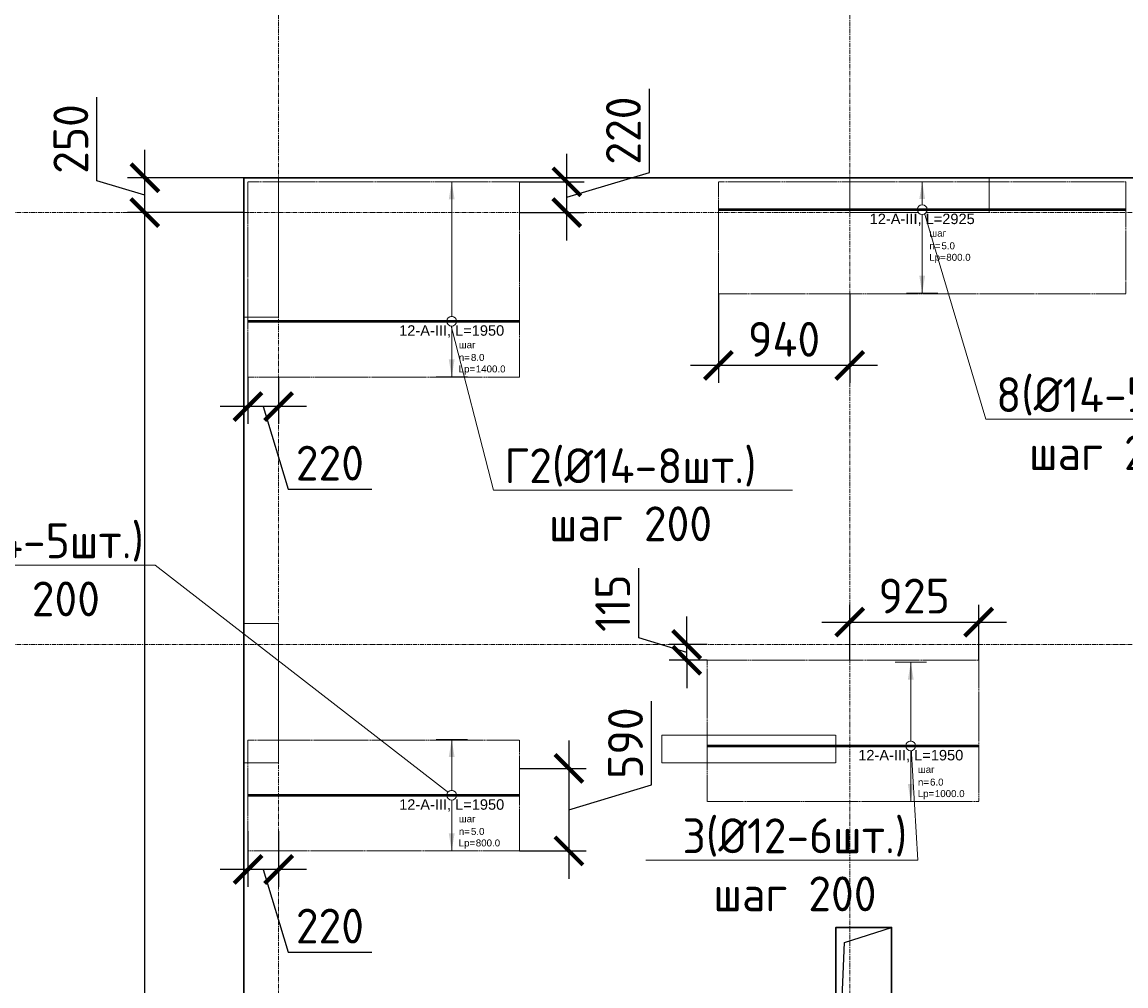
# Model space of a CAD drawing. Header units: millimetres. Extents: x -5898314 to 1055204, y -720802 to 1562611.
# Tile 283 of 362: x 1499 to 9423, y -34155 to -27237. Entities that reach past the tile are written whole.
import ezdxf
from ezdxf import colors
from ezdxf.entities.mleader import LeaderData, LeaderLine
from ezdxf.enums import TextEntityAlignment as Align
from ezdxf.math import Vec2, Vec3

# ---------------------------------------------------------------- set-up
doc = ezdxf.new("R2010")
doc.units = ezdxf.units.MM
doc.set_wipeout_variables(frame=1)
for name, pattern in [('01 Штриховая _4 мм_', [6, 3.5, -2.5]), ('______5', [1100, 800, -100, 100, -100]), ('DASHED', [7, 5, -2, 0]), ('GOST2.303 4', [7, 5, -2, 0]), ('осевая', [50.8, 31.75, -6.35, 6.35, -6.35])]:
    doc.linetypes.add(name, pattern=pattern)
for name, color, linetype, lineweight in [('907Сл Осевые', 1, 'Continuous', 0), ('Standard', 7, 'Continuous', 25), ('АрмСтер', 2, 'Continuous', 50), ('контур распр. стерхней', 2, 'GOST2.303 4', 20), ('Оси', 40, '______5', 18), ('Перекрытие ж_бетон', 1, 'Continuous', 30), ('подоснова', 151, 'Continuous', 5), ('РАЗМЕРЫ', 1, 'Continuous', 9)]:
    doc.layers.add(name, color=color, linetype=linetype, lineweight=lineweight)
doc.layers.add('АрмСтер_атрибуты', color=2, linetype='Continuous', lineweight=0, plot=False)
doc.layers.add('Колонна_ бетон', color=7, linetype='Continuous', lineweight=50, true_color=0xb4b496)
doc.styles.add('GOST-2.304_Type-B', font='GOST_Common.ttf')
doc.styles.get("Standard").update_dxf_attribs({"font": 'arial.ttf'})
doc.styles.add('Аннотативный', font='arial.ttf')
doc.dimstyles.new('СПДС', dxfattribs={"dimscale": 100, "dimtxt": 2.5, "dimasz": 2, "dimexe": 1.25, "dimexo": 0, "dimtad": 1, "dimdec": 0, "dimrnd": 5, "dimtxsty": 'GOST-2.304_Type-B', "dimblk": 'ARCHTICK', "dimcen": 2.5, "dimdle": 2, "dimclrd": 1, "dimclre": 1, "dimclrt": 1, "dimadec": 0, "dimazin": 2, "dimtfac": 0.75, "dimtdec": 0, "dimtmove": 1, "dimatfit": 3, "dimfxl": 1, "dimtfillclr": 256, "dimtolj": 1, "dimarcsym": 1})

# ---------------------------------------------------------------- blocks, each defined once
blk = doc.blocks.new('_ArchTick')
at = {"color": 0, "linetype": 'ByBlock', "const_width": 0.15}
blk.add_lwpolyline([(-0.5, -0.5), (0.5, 0.5)], dxfattribs=at)
blk = doc.blocks.new('*D1318')
at = {"layer": 'DEFPOINTS', "color": 0, "lineweight": 0, "transparency": 16777216}
for p in [(2380.1, -28604.4), (3090.7, -28604.4), (2672.9, -45004.4)]:
    blk.add_point(p, dxfattribs=at)
at = {"layer": 'РАЗМЕРЫ', "color": 1, "lineweight": -2, "transparency": 16777216}
for p, q in [((2380.1, -45204.4), (2380.1, -28404.4)), ((3090.7, -28604.4), (2255.1, -28604.4)), ((2672.9, -45004.4), (2255.1, -45004.4))]:
    blk.add_line(p, q, dxfattribs=at)
at = {"layer": 'РАЗМЕРЫ', "color": 1, "lineweight": -2, "transparency": 16777216, "xscale": 200, "yscale": 200, "zscale": 200}
for p, rotation in [((2380.1, -28604.4), 90), ((2380.1, -45004.4), 270)]:
    blk.add_blockref('_ArchTick', p, dxfattribs=dict(at, rotation=rotation))
at = {"layer": 'РАЗМЕРЫ', "color": 1, "lineweight": 0, "transparency": 16777216, "insert": (2192.6, -36804.4), "char_height": 250, "attachment_point": 5, "rotation": 90, "style": 'GOST-2.304_Type-B'}
blk.add_mtext('\\A1;16400', dxfattribs=at)
blk = doc.blocks.new('*D1319')
at = {"layer": 'DEFPOINTS', "color": 0, "lineweight": 0, "transparency": 16777216}
for p in [(2380.1, -28354.4), (3090.7, -28354.4), (3090.7, -28604.4)]:
    blk.add_point(p, dxfattribs=at)
at = {"layer": 'РАЗМЕРЫ', "color": 1, "lineweight": -2, "transparency": 16777216}
for p, q in [((2036.3, -28376.3), (2036.3, -27776.3)), ((2380.1, -28804.4), (2380.1, -28154.4)), ((3090.7, -28354.4), (2255.1, -28354.4)), ((2380.1, -28479.4), (2036.3, -28376.3)), ((3090.7, -28604.4), (2255.1, -28604.4))]:
    blk.add_line(p, q, dxfattribs=at)
at = {"layer": 'РАЗМЕРЫ', "color": 1, "lineweight": -2, "transparency": 16777216, "xscale": 200, "yscale": 200, "zscale": 200}
for p, rotation in [((2380.1, -28354.4), 90), ((2380.1, -28604.4), 270)]:
    blk.add_blockref('_ArchTick', p, dxfattribs=dict(at, rotation=rotation))
at = {"layer": 'РАЗМЕРЫ', "color": 1, "lineweight": 0, "transparency": 16777216, "insert": (1848.8, -28076.3), "char_height": 250, "attachment_point": 5, "rotation": 90, "style": 'GOST-2.304_Type-B'}
blk.add_mtext('\\A1;250', dxfattribs=at)
blk = doc.blocks.new('подложка стн 1-го этажа')
at = {"layer": 'Колонна_ бетон', "color": 252, "linetype": 'DASHED', "lineweight": 0, "ltscale": 0.5, "true_color": 0x939598, "transparency": 33554687}
for p, q in [((7793.8, 22161.8, -200), (7793.8, 23161.8, -200)), ((7793.8, 23161.8, -200), (7793.8, 23161.8, -200)), ((7793.8, 23161.8, -200), (8044, 23161.8, -560)), ((7793.8, 22161.8, -200), (7793.8, 23161.8, -200)), ((7793.8, 23161.8, -200), (7793.8, 23161.8, -200)), ((7793.8, 23161.8, -200), (8044, 23161.8, -560)), ((8044, 23161.8, -560), (8044, 23161.8, -560)), ((8044, 23161.8, -400), (8044, 22161.8, -400)), ((8044, 23161.8, -560), (8044, 23161.8, -560)), ((8044, 23161.8, -400), (8044, 22161.8, -400)), ((10793.8, 22361.8, -200), (10793.8, 22361.8, -200)), ((10793.8, 22361.8, -200), (10793.8, 22161.8, -200)), ((10793.8, 22361.8, -200), (12043.8, 22361.8, -200)), ((10793.8, 22361.8, -200), (10793.8, 22361.8, -200)), ((10793.8, 22361.8, -200), (10793.8, 22161.8, -200)), ((10793.8, 22361.8, -200), (12043.8, 22361.8, -200)), ((12043.8, 22361.8, -200), (12043.8, 22361.8, -200)), ((12043.8, 22361.8, -200), (12043.8, 22161.8, -200)), ((12043.8, 22361.8, -200), (12043.8, 22361.8, -200)), ((12043.8, 22361.8, -200), (12043.8, 22161.8, -200)), ((8044, 22161.8, -200), (7793.8, 22161.8, -200)), ((7793.8, 22161.8, -200), (7793.8, 22161.8, -200)), ((8044, 22161.8, -200), (7793.8, 22161.8, -200)), ((7793.8, 22161.8, -200), (7793.8, 22161.8, -200)), ((8044, 22161.8, -200), (8044, 22161.8, -200)), ((8044, 22161.8, -200), (8044, 22161.8, -200)), ((10793.8, 22161.8, -200), (10793.8, 22161.8, -200)), ((10793.8, 22161.8, -200), (12043.8, 22161.8, -200)), ((10793.8, 22161.8, -200), (10793.8, 22161.8, -200)), ((10793.8, 22161.8, -200), (12043.8, 22161.8, -200)), ((12043.8, 22161.8, -200), (12043.8, 22161.8, -200)), ((12043.8, 22161.8, -200), (12043.8, 22161.8, -200))]:
    blk.add_line(p, q, dxfattribs=at)
at = {"layer": 'Колонна_ бетон', "color": 252, "linetype": 'DASHED', "lineweight": 0, "ltscale": 0.5, "true_color": 0x939598, "transparency": 33554687, "elevation": -560}
for points in [[(7793.9, 26361.8), (8043.9, 26361.8), (8043.9, 25361.8), (7793.9, 25361.8)], [(7793.9, 26361.8), (8043.9, 26361.8), (8043.9, 25361.8), (7793.9, 25361.8)], [(12143.9, 26361.8), (13143.9, 26361.8), (13143.9, 26111.8), (12143.9, 26111.8)], [(12143.9, 26361.8), (13143.9, 26361.8), (13143.9, 26111.8), (12143.9, 26111.8)]]:
    blk.add_lwpolyline(points, close=True, dxfattribs=at)
blk = doc.blocks.new('оси блок 2')
at = {"layer": 'Оси', "color": 16, "linetype": 'осевая', "lineweight": 0, "transparency": 33554687}
for p, q in [((-85704.7, -322543), (-85704.7, -347930)), ((-81604.7, -322543), (-81604.7, -347914.1)), ((-89822.3, -326301.3), (-37238.5, -326301.3)), ((-89822.3, -329401.3), (-37238.5, -329401.3))]:
    blk.add_line(p, q, dxfattribs=at)
blk = doc.blocks.new('_None')
blk = doc.blocks.new('*U1302')
at = {"layer": 'РАЗМЕРЫ'}
for p, q in [((112.5, 400), (-112.5, 400)), ((112.5, -400), (-112.5, -400))]:
    blk.add_line(p, q, dxfattribs=at)
at = {"layer": 'РАЗМЕРЫ', "ltscale": 15}
blk.add_line((0, -400), (0, 400), dxfattribs=at)
at = {"layer": 'РАЗМЕРЫ'}
for points in [[(0, 400), (20.9, 274.8), (-20.9, 274.8)], [(0, -400), (20.9, -274.8), (-20.9, -274.8)]]:
    blk.add_solid(points, dxfattribs=at)
at = {"layer": 'АрмСтер_атрибуты', "color": 215, "ltscale": 15, "style": 'Аннотативный'}
for s, p in [('шаг', (51.4, -194.2)), ('n=', (51.4, -285.1)), ('Lр=', (50.2, -367.8))]:
    blk.add_text(s, height=50, dxfattribs=at).set_placement(p)
at = {"layer": 'АрмСтер_атрибуты', "flags": 9}
for tag, p in [('МАССА', (-1033.5, 189.5)), ('ОБОЗНАЧЕНИЕ', (-1033.5, 75.6))]:
    blk.add_attdef(tag, p, '', height=75, dxfattribs=at)
at = {"layer": 'АрмСтер_атрибуты', "style": 'Аннотативный', "flags": 8}
blk.add_attdef('ПОЗ', (110, 29.6), '', height=75, dxfattribs=at)
at = {"layer": 'АрмСтер_атрибуты', "color": 215, "style": 'Аннотативный'}
for tag, p, flags in [('ШАГ', (190.9, -194.2), 10), ('КОЛ', (138, -285.1), 8), ('ШИРИНА', (172.9, -367.8), 8)]:
    blk.add_attdef(tag, p, '', height=50, dxfattribs=dict(at, flags=flags))
at = {"linetype": 'Continuous', "lineweight": 0}
blk.add_wipeout([(35, 0), (28.3, 20.6), (10.8, 33.3), (-10.8, 33.3), (-28.3, 20.6), (-35, 0), (-28.3, -20.6), (-10.8, -33.3), (10.8, -33.3), (28.3, -20.6)], dxfattribs=at)
at = {"color": 0, "linetype": 'ByBlock', "lineweight": -2, "ltscale": 100}
blk.add_line((-1462.5, 0), (487.5, 0), dxfattribs=at)
at = {"layer": 'РАЗМЕРЫ'}
blk.add_circle((0, 0), 35, dxfattribs=at)
at = {"layer": 'АрмСтер_атрибуты', "style": 'Аннотативный', "flags": 8}
blk.add_attdef('НАИМЕНОВАНИЕ', text='', height=75, dxfattribs=at).set_placement((0, -29.3), align=Align.TOP_CENTER)
blk = doc.blocks.new('*U1300')
at = {"layer": 'РАЗМЕРЫ'}
for p, q in [((112.5, 1000), (-112.5, 1000)), ((112.5, -400), (-112.5, -400))]:
    blk.add_line(p, q, dxfattribs=at)
at = {"layer": 'РАЗМЕРЫ', "ltscale": 15}
blk.add_line((0, -400), (0, 1000), dxfattribs=at)
at = {"layer": 'РАЗМЕРЫ'}
for points in [[(0, 1000), (20.9, 874.8), (-20.9, 874.8)], [(0, -400), (20.9, -274.8), (-20.9, -274.8)]]:
    blk.add_solid(points, dxfattribs=at)
at = {"layer": 'АрмСтер_атрибуты', "color": 215, "ltscale": 15, "style": 'Аннотативный'}
for s, p in [('шаг', (51.4, -194.2)), ('n=', (51.4, -285.1)), ('Lр=', (50.2, -367.8))]:
    blk.add_text(s, height=50, dxfattribs=at).set_placement(p)
at = {"layer": 'АрмСтер_атрибуты', "style": 'Аннотативный', "flags": 8}
blk.add_attdef('ПОЗ', (110, 29.6), '', height=75, dxfattribs=at)
at = {"layer": 'АрмСтер_атрибуты', "flags": 9}
for tag, p in [('МАССА', (-1033.5, -210.5)), ('ОБОЗНАЧЕНИЕ', (-1033.5, -324.4))]:
    blk.add_attdef(tag, p, '', height=75, dxfattribs=at)
at = {"layer": 'АрмСтер_атрибуты', "color": 215, "style": 'Аннотативный'}
for tag, p, flags in [('ШАГ', (190.9, -194.2), 10), ('КОЛ', (138, -285.1), 8), ('ШИРИНА', (172.9, -367.8), 8)]:
    blk.add_attdef(tag, p, '', height=50, dxfattribs=dict(at, flags=flags))
at = {"linetype": 'Continuous', "lineweight": 0}
blk.add_wipeout([(35, 0), (28.3, 20.6), (10.8, 33.3), (-10.8, 33.3), (-28.3, 20.6), (-35, 0), (-28.3, -20.6), (-10.8, -33.3), (10.8, -33.3), (28.3, -20.6)], dxfattribs=at)
at = {"color": 0, "linetype": 'ByBlock', "lineweight": -2, "ltscale": 100}
blk.add_line((-1462.5, 0), (487.5, 0), dxfattribs=at)
at = {"layer": 'РАЗМЕРЫ'}
blk.add_circle((0, 0), 35, dxfattribs=at)
at = {"layer": 'АрмСтер_атрибуты', "style": 'Аннотативный', "flags": 8}
blk.add_attdef('НАИМЕНОВАНИЕ', text='', height=75, dxfattribs=at).set_placement((0, -29.3), align=Align.TOP_CENTER)
blk = doc.blocks.new('*U1278')
at = {"layer": 'РАЗМЕРЫ'}
for p, q in [((112.5, 600), (-112.5, 600)), ((112.5, -400), (-112.5, -400))]:
    blk.add_line(p, q, dxfattribs=at)
at = {"layer": 'РАЗМЕРЫ', "ltscale": 15}
blk.add_line((0, -400), (0, 600), dxfattribs=at)
at = {"layer": 'РАЗМЕРЫ'}
for points in [[(0, 600), (20.9, 474.8), (-20.9, 474.8)], [(0, -400), (20.9, -274.8), (-20.9, -274.8)]]:
    blk.add_solid(points, dxfattribs=at)
at = {"layer": 'АрмСтер_атрибуты', "color": 215, "ltscale": 15, "style": 'Аннотативный'}
for s, p in [('шаг', (51.4, -194.2)), ('n=', (51.4, -285.1)), ('Lр=', (50.2, -367.8))]:
    blk.add_text(s, height=50, dxfattribs=at).set_placement(p)
at = {"layer": 'АрмСтер_атрибуты', "flags": 9}
for tag, p in [('МАССА', (-1033.5, 189.5)), ('ОБОЗНАЧЕНИЕ', (-1033.5, 75.6))]:
    blk.add_attdef(tag, p, '', height=75, dxfattribs=at)
at = {"layer": 'АрмСтер_атрибуты', "style": 'Аннотативный', "flags": 8}
blk.add_attdef('ПОЗ', (110, 29.6), '', height=75, dxfattribs=at)
at = {"layer": 'АрмСтер_атрибуты', "color": 215, "style": 'Аннотативный'}
for tag, p, flags in [('ШАГ', (190.9, -194.2), 10), ('КОЛ', (138, -285.1), 8), ('ШИРИНА', (172.9, -367.8), 8)]:
    blk.add_attdef(tag, p, '', height=50, dxfattribs=dict(at, flags=flags))
at = {"linetype": 'Continuous', "lineweight": 0}
blk.add_wipeout([(35, 0), (28.3, 20.6), (10.8, 33.3), (-10.8, 33.3), (-28.3, 20.6), (-35, 0), (-28.3, -20.6), (-10.8, -33.3), (10.8, -33.3), (28.3, -20.6)], dxfattribs=at)
at = {"color": 0, "linetype": 'ByBlock', "lineweight": -2, "ltscale": 100}
blk.add_line((-1462.5, 0), (487.5, 0), dxfattribs=at)
at = {"layer": 'РАЗМЕРЫ'}
blk.add_circle((0, 0), 35, dxfattribs=at)
at = {"layer": 'АрмСтер_атрибуты', "style": 'Аннотативный', "flags": 8}
blk.add_attdef('НАИМЕНОВАНИЕ', text='', height=75, dxfattribs=at).set_placement((0, -29.3), align=Align.TOP_CENTER)
blk = doc.blocks.new('*U1047')
at = {"layer": 'РАЗМЕРЫ'}
for p, q in [((112.5, 200), (-112.5, 200)), ((112.5, -600), (-112.5, -600))]:
    blk.add_line(p, q, dxfattribs=at)
at = {"layer": 'РАЗМЕРЫ', "ltscale": 15}
blk.add_line((0, -600), (0, 200), dxfattribs=at)
at = {"layer": 'РАЗМЕРЫ'}
for points in [[(0, 200), (20.9, 74.8), (-20.9, 74.8)], [(0, -600), (20.9, -474.8), (-20.9, -474.8)]]:
    blk.add_solid(points, dxfattribs=at)
at = {"layer": 'АрмСтер_атрибуты', "color": 215, "ltscale": 15, "style": 'Аннотативный'}
for s, p in [('шаг', (51.4, -194.2)), ('n=', (51.4, -285.1)), ('Lр=', (50.2, -367.8))]:
    blk.add_text(s, height=50, dxfattribs=at).set_placement(p)
at = {"layer": 'АрмСтер_атрибуты', "style": 'Аннотативный', "flags": 8}
blk.add_attdef('ПОЗ', (110, 29.6), '', height=75, dxfattribs=at)
at = {"layer": 'АрмСтер_атрибуты', "color": 215, "style": 'Аннотативный'}
for tag, p, flags in [('ШАГ', (190.9, -194.2), 10), ('КОЛ', (138, -285.1), 8), ('ШИРИНА', (172.9, -367.8), 8)]:
    blk.add_attdef(tag, p, '', height=50, dxfattribs=dict(at, flags=flags))
at = {"layer": 'АрмСтер_атрибуты', "flags": 9}
for tag, p in [('МАССА', (-1033.5, -1010.5)), ('ОБОЗНАЧЕНИЕ', (-1033.5, -1124.4))]:
    blk.add_attdef(tag, p, '', height=75, dxfattribs=at)
at = {"linetype": 'Continuous', "lineweight": 0}
blk.add_wipeout([(35, 0), (28.3, 20.6), (10.8, 33.3), (-10.8, 33.3), (-28.3, 20.6), (-35, 0), (-28.3, -20.6), (-10.8, -33.3), (10.8, -33.3), (28.3, -20.6)], dxfattribs=at)
at = {"color": 0, "linetype": 'ByBlock', "lineweight": -2, "ltscale": 100}
blk.add_line((-1462.5, 0), (1462.5, 0), dxfattribs=at)
at = {"layer": 'РАЗМЕРЫ'}
blk.add_circle((0, 0), 35, dxfattribs=at)
at = {"layer": 'АрмСтер_атрибуты', "style": 'Аннотативный', "flags": 8}
blk.add_attdef('НАИМЕНОВАНИЕ', text='', height=75, dxfattribs=at).set_placement((0, -29.3), align=Align.TOP_CENTER)
blk = doc.blocks.new('*D1387')
at = {"layer": '907Сл Осевые', "color": 1, "lineweight": -2, "transparency": 16777216}
for p, q in [((6498.3, -29187.4), (6498.3, -29826.5)), ((7440.4, -29187.4), (7440.4, -29826.5)), ((7640.4, -29701.5), (6298.3, -29701.5))]:
    blk.add_line(p, q, dxfattribs=at)
at = {"layer": 'DEFPOINTS', "color": 0, "lineweight": 0, "transparency": 16777216}
for p in [(6498.3, -29187.4), (7440.4, -29187.4, 200), (6498.3, -29701.5)]:
    blk.add_point(p, dxfattribs=at)
at = {"layer": '907Сл Осевые', "color": 1, "lineweight": -2, "transparency": 16777216, "xscale": 200, "yscale": 200, "zscale": 200, "rotation": 180}
blk.add_blockref('_ArchTick', (6498.3, -29701.5), dxfattribs=at)
at = {"layer": '907Сл Осевые', "color": 1, "lineweight": -2, "transparency": 16777216, "xscale": 200, "yscale": 200, "zscale": 200}
blk.add_blockref('_ArchTick', (7440.4, -29701.5), dxfattribs=at)
at = {"layer": '907Сл Осевые', "color": 1, "lineweight": 0, "transparency": 16777216, "insert": (6969.3, -29514), "char_height": 250, "attachment_point": 5, "style": 'GOST-2.304_Type-B'}
blk.add_mtext('\\A1;940', dxfattribs=at)
blk = doc.blocks.new('*D1388')
at = {"layer": '907Сл Осевые', "color": 1, "lineweight": -2, "transparency": 16777216}
for p, q in [((6003.3, -28316), (6003.3, -27716)), ((5409.5, -28804.3), (5409.5, -28184)), ((5409.5, -28494.1), (6003.3, -28316)), ((5070.5, -28384), (5534.5, -28384)), ((5070.5, -28604.3), (5534.5, -28604.3))]:
    blk.add_line(p, q, dxfattribs=at)
at = {"layer": 'DEFPOINTS', "color": 0, "lineweight": 0, "transparency": 16777216}
for p in [(5070.5, -28384), (5409.5, -28384), (5070.5, -28604.3, 200)]:
    blk.add_point(p, dxfattribs=at)
at = {"layer": '907Сл Осевые', "color": 1, "lineweight": -2, "transparency": 16777216, "xscale": 200, "yscale": 200, "zscale": 200}
for p, rotation in [((5409.5, -28384), 90), ((5409.5, -28604.3), 270)]:
    blk.add_blockref('_ArchTick', p, dxfattribs=dict(at, rotation=rotation))
at = {"layer": '907Сл Осевые', "color": 1, "lineweight": 0, "transparency": 16777216, "insert": (5815.8, -28016), "char_height": 250, "attachment_point": 5, "rotation": 90, "style": 'GOST-2.304_Type-B'}
blk.add_mtext('\\A1;220', dxfattribs=at)
blk = doc.blocks.new('*D1334')
at = {"layer": '907Сл Осевые', "color": 1, "lineweight": -2, "transparency": 16777216}
for p, q in [((3120.4, -29786.8), (3120.4, -30121.5)), ((3340.5, -29786.8), (3340.5, -30121.5)), ((3540.5, -29996.5), (2920.4, -29996.5)), ((3230.5, -29996.5), (3408.6, -30590.2)), ((3408.6, -30590.2), (4008.6, -30590.2))]:
    blk.add_line(p, q, dxfattribs=at)
at = {"layer": 'DEFPOINTS', "color": 0, "lineweight": 0, "transparency": 16777216}
for p in [(3120.4, -29786.8), (3340.5, -29786.8), (3120.4, -29996.5)]:
    blk.add_point(p, dxfattribs=at)
at = {"layer": '907Сл Осевые', "color": 1, "lineweight": -2, "transparency": 16777216, "xscale": 200, "yscale": 200, "zscale": 200, "rotation": 180}
blk.add_blockref('_ArchTick', (3120.4, -29996.5), dxfattribs=at)
at = {"layer": '907Сл Осевые', "color": 1, "lineweight": -2, "transparency": 16777216, "xscale": 200, "yscale": 200, "zscale": 200}
blk.add_blockref('_ArchTick', (3340.5, -29996.5), dxfattribs=at)
at = {"layer": '907Сл Осевые', "color": 1, "lineweight": 0, "transparency": 16777216, "insert": (3708.6, -30402.7), "char_height": 250, "attachment_point": 5, "style": 'GOST-2.304_Type-B'}
blk.add_mtext('\\A1;220', dxfattribs=at)
blk = doc.blocks.new('*D1335')
at = {"layer": '907Сл Осевые', "color": 1, "lineweight": -2, "transparency": 16777216}
for p, q in [((3120.5, -33043.2), (3120.5, -33443.9)), ((3340.5, -33043.2), (3340.5, -33443.9)), ((3540.5, -33318.9), (2920.5, -33318.9)), ((3230.5, -33318.9), (3408.7, -33912.6)), ((3408.7, -33912.6), (4008.7, -33912.6))]:
    blk.add_line(p, q, dxfattribs=at)
at = {"layer": 'DEFPOINTS', "color": 0, "lineweight": 0, "transparency": 16777216}
for p in [(3120.5, -33043.2), (3340.5, -33043.2), (3120.5, -33318.9)]:
    blk.add_point(p, dxfattribs=at)
at = {"layer": '907Сл Осевые', "color": 1, "lineweight": -2, "transparency": 16777216, "xscale": 200, "yscale": 200, "zscale": 200, "rotation": 180}
blk.add_blockref('_ArchTick', (3120.5, -33318.9), dxfattribs=at)
at = {"layer": '907Сл Осевые', "color": 1, "lineweight": -2, "transparency": 16777216, "xscale": 200, "yscale": 200, "zscale": 200}
blk.add_blockref('_ArchTick', (3340.5, -33318.9), dxfattribs=at)
at = {"layer": '907Сл Осевые', "color": 1, "lineweight": 0, "transparency": 16777216, "insert": (3708.7, -33725.1), "char_height": 250, "attachment_point": 5, "style": 'GOST-2.304_Type-B'}
blk.add_mtext('\\A1;220', dxfattribs=at)
blk = doc.blocks.new('*D1389')
at = {"layer": '907Сл Осевые', "color": 1, "lineweight": -2, "transparency": 16777216}
for p, q in [((5926.3, -31657.8), (5926.3, -31157.8)), ((6270.1, -31704.3), (6270.1, -31504.3)), ((6270.1, -31760.9), (5926.3, -31657.8)), ((6416.2, -31704.3), (6145.1, -31704.3)), ((6270.1, -31817.5), (6270.1, -31704.3)), ((6270.1, -31817.5), (6270.1, -31704.3)), ((6416.2, -31817.5), (6145.1, -31817.5)), ((6270.1, -31817.5), (6270.1, -32017.5))]:
    blk.add_line(p, q, dxfattribs=at)
at = {"layer": 'DEFPOINTS', "color": 0, "lineweight": 0, "transparency": 16777216}
for p in [(6270.1, -31704.3), (6416.2, -31704.3, 200), (6416.2, -31817.5)]:
    blk.add_point(p, dxfattribs=at)
at = {"layer": '907Сл Осевые', "color": 1, "lineweight": -2, "transparency": 16777216, "xscale": 200, "yscale": 200, "zscale": 200}
for p, rotation in [((6270.1, -31704.3), 270), ((6270.1, -31817.5), 90)]:
    blk.add_blockref('_ArchTick', p, dxfattribs=dict(at, rotation=rotation))
at = {"layer": '907Сл Осевые', "color": 1, "lineweight": 0, "transparency": 16777216, "insert": (5738.8, -31407.8), "char_height": 250, "attachment_point": 5, "rotation": 90, "style": 'GOST-2.304_Type-B'}
blk.add_mtext('\\A1;115', dxfattribs=at)
blk = doc.blocks.new('*D1390')
at = {"layer": '907Сл Осевые', "color": 1, "lineweight": -2, "transparency": 16777216}
for p, q in [((7440.4, -31817.5), (7440.4, -31419.1)), ((8366.2, -31817.5), (8366.2, -31419.1)), ((7240.4, -31544.1), (8566.2, -31544.1))]:
    blk.add_line(p, q, dxfattribs=at)
at = {"layer": 'DEFPOINTS', "color": 0, "lineweight": 0, "transparency": 16777216}
for p in [(8366.2, -31544.1), (7440.4, -31817.5, 200), (8366.2, -31817.5)]:
    blk.add_point(p, dxfattribs=at)
at = {"layer": '907Сл Осевые', "color": 1, "lineweight": -2, "transparency": 16777216, "xscale": 200, "yscale": 200, "zscale": 200, "rotation": 180}
blk.add_blockref('_ArchTick', (7440.4, -31544.1), dxfattribs=at)
at = {"layer": '907Сл Осевые', "color": 1, "lineweight": -2, "transparency": 16777216, "xscale": 200, "yscale": 200, "zscale": 200}
blk.add_blockref('_ArchTick', (8366.2, -31544.1), dxfattribs=at)
at = {"layer": '907Сл Осевые', "color": 1, "lineweight": 0, "transparency": 16777216, "insert": (7903.3, -31356.6), "char_height": 250, "attachment_point": 5, "style": 'GOST-2.304_Type-B'}
blk.add_mtext('\\A1;925', dxfattribs=at)
blk = doc.blocks.new('*D1425')
at = {"layer": '907Сл Осевые', "color": 1, "lineweight": -2, "transparency": 16777216}
for p, q in [((6018.3, -32712.2), (6018.3, -32112.2)), ((5424.5, -32394.5), (5424.5, -33386.1)), ((5070.5, -32594.5), (5549.5, -32594.5)), ((5424.5, -32890.3), (6018.3, -32712.2)), ((5070.5, -33186.1), (5549.5, -33186.1))]:
    blk.add_line(p, q, dxfattribs=at)
at = {"layer": 'DEFPOINTS', "color": 0, "lineweight": 0, "transparency": 16777216}
for p in [(5070.5, -32594.5), (5070.5, -33186.1), (5424.5, -33186.1)]:
    blk.add_point(p, dxfattribs=at)
at = {"layer": '907Сл Осевые', "color": 1, "lineweight": -2, "transparency": 16777216, "xscale": 200, "yscale": 200, "zscale": 200}
for p, rotation in [((5424.5, -32594.5), 90), ((5424.5, -33186.1), 270)]:
    blk.add_blockref('_ArchTick', p, dxfattribs=dict(at, rotation=rotation))
at = {"layer": '907Сл Осевые', "color": 1, "lineweight": 0, "transparency": 16777216, "insert": (5830.8, -32412.2), "char_height": 250, "attachment_point": 5, "rotation": 90, "style": 'GOST-2.304_Type-B'}
blk.add_mtext('\\A1;590', dxfattribs=at)

msp = doc.modelspace()

# ---------------------------------------------------------------- linework, layer by layer
at = {"layer": 'Standard', "color": 7, "linetype": 'Continuous', "lineweight": 25, "transparency": 33554687}
msp.add_lwpolyline([(7340.87, -35324.44), (7404.11, -33844.02), (7740.87, -33734.44)], dxfattribs=at)
at = {"layer": 'контур распр. стерхней', "linetype": '01 Штриховая _4 мм_'}
for points in [[(5070.45, -29786.8), (3120.44, -29786.8), (3120.45, -28383.96), (5070.45, -28383.96)], [(9423.3, -29187.41), (6498.29, -29187.41), (6498.3, -28382.83), (9423.3, -28382.83)], [(8366.18, -32831.92), (6416.18, -32831.92), (6416.19, -31817.49), (8366.19, -31817.49)], [(5070.54, -33186.06), (3120.54, -33186.06), (3120.55, -32390.85), (5070.55, -32390.85)]]:
    msp.add_lwpolyline(points, close=True, dxfattribs=at)
at = {"layer": 'Перекрытие ж_бетон'}
msp.add_lwpolyline([(13750.67, -28354.44), (13750.67, -28354.44), (3090.67, -28354.44), (3090.67, -45254.44)], dxfattribs=at)
msp.add_lwpolyline([(7340.87, -35324.44), (7740.87, -35324.44), (7740.87, -33734.44), (7340.87, -33734.44), (7340.87, -35324.44)], close=True, dxfattribs=at)

# ---------------------------------------------------------------- block references
msp.add_blockref('подложка стн 1-го этажа', (-4703.26, -54716.23, 560), dxfattribs=at)
at = {"layer": 'подоснова', "color": 6, "ltscale": 0.3}
msp.add_blockref('оси блок 2', (89045.38, 297696.88), dxfattribs=at)

# ---------------------------------------------------------------- dimensions: what is measured, and where the dimension line sits
at = {"layer": 'РАЗМЕРЫ', "color": 1, "lineweight": 0}
for base, p1, p2, picture, middle in [((2380.09, -28354.44), (3090.67, -28604.44), (3090.67, -28354.44), '*D1319', (1848.84, -28313.81)), ((2380.09, -28604.44), (2672.88, -45004.44), (3090.67, -28604.44), '*D1318', (2192.59, -36804.44))]:
    dim = msp.add_linear_dim(base=base, p1=p1, p2=p2, angle=90, dimstyle='СПДС', override={"dimtxt": 2.5, "dimrnd": 5}, dxfattribs=at)
    dim.commit()
    dim.dimension.update_dxf_attribs({"geometry": picture, "text_midpoint": middle})

# ---------------------------------------------------------------- leaders
at = {"layer": 'подоснова', "color": 6, "lineweight": 0, "ltscale": 0.3}
ml = msp.add_multileader_mtext('Standard', dxfattribs=at)
ml.set_content('8(%%C14-5шт.)\\Pшаг 200', color=6, style='GOST-2.304_Type-B')
ml.set_leader_properties(color=256, linetype='ByLayer', lineweight=15)
ml.set_arrow_properties(name='NONE')
ml.build(insert=Vec2(0, 0))
ml.multileader.update_dxf_attribs({"text_left_attachment_type": 6, "text_right_attachment_type": 6, "dogleg_length": 0.1, "arrow_head_size": 18})
ctx = ml.context
ctx.base_point, ctx.char_height, ctx.arrow_head_size, ctx.landing_gap_size, ctx.plane_origin = Vec3(8418.26, -30086.35, 43150), 250, 18, 20, Vec3(-1650.93, -25008.97, 43150)
ctx.left_attachment, ctx.right_attachment, ctx.text_align_type = 6, 6, 1
notes = []
notes.append((ctx, [(0, (1, 1, 0), (8418.16, -30086.35, 43150), (1, 0), 0.1, [(0, [(7968.7, -28578.15, 43150)], 0, [])])]))
ctx.mtext.insert, ctx.mtext.alignment, ctx.mtext.flow_direction = Vec3(9313.26, -29786.35, 43150), 2, 5
at = {"layer": 'подоснова', "color": 2, "lineweight": 0, "ltscale": 0.3}
ml = msp.add_multileader_mtext('Standard', dxfattribs=at)
ml.set_content('Г2(%%C14-8шт.)\\Pшаг 200', color=2, style='GOST-2.304_Type-B')
ml.set_leader_properties(color=256, linetype='ByLayer', lineweight=15)
ml.set_arrow_properties(name='NONE')
ml.build(insert=Vec2(0, 0))
ml.multileader.update_dxf_attribs({"text_left_attachment_type": 6, "text_right_attachment_type": 6, "dogleg_length": 0.1, "arrow_head_size": 18})
ctx = ml.context
ctx.base_point, ctx.char_height, ctx.arrow_head_size, ctx.landing_gap_size, ctx.plane_origin = Vec3(4883.98, -30596.46, 43150), 250, 18, 20, Vec3(-5360.22, -25519.08, 43150)
ctx.left_attachment, ctx.right_attachment, ctx.text_align_type = 6, 6, 1
notes.append((ctx, [(0, (1, 1, 0), (4883.88, -30596.46, 43150), (1, 0), 0.1, [(0, [(4569.16, -29381.69, 43150)], 0, [])])]))
ctx.mtext.insert, ctx.mtext.alignment, ctx.mtext.flow_direction = Vec3(5866.48, -30296.46, 43150), 2, 5
ml = msp.add_multileader_mtext('Standard', dxfattribs=at)
ml.set_content('Г2(%%C14-5шт.)\\Pшаг 200', color=2, style='GOST-2.304_Type-B')
ml.set_leader_properties(color=256, linetype='ByLayer', lineweight=15)
ml.set_arrow_properties(name='NONE')
ml.build(insert=Vec2(0, 0))
ml.multileader.update_dxf_attribs({"text_left_attachment_type": 6, "text_right_attachment_type": 6, "dogleg_length": 0.1, "arrow_head_size": 18})
ctx = ml.context
ctx.base_point, ctx.char_height, ctx.arrow_head_size, ctx.landing_gap_size, ctx.plane_origin = Vec3(489.45, -31135.39), 250, 18, 20, Vec3(-5323.79, -28987.17)
ctx.left_attachment, ctx.right_attachment, ctx.text_align_type = 6, 6, 1
notes.append((ctx, [(1, (1, 1, 0), (2454.55, -31135.39), (-1, 0), 0.1, [(0, [(4583.05, -32786.06)], 0, [])])]))
ctx.mtext.insert, ctx.mtext.alignment, ctx.mtext.flow_direction = Vec3(1471.95, -30835.39), 2, 5
at = {"layer": 'подоснова', "color": 4, "lineweight": 0, "ltscale": 0.3}
ml = msp.add_multileader_mtext('Standard', dxfattribs=at)
ml.set_content('3(%%C12-6шт.)\\Pшаг 200', color=4, style='GOST-2.304_Type-B')
ml.set_leader_properties(color=256, linetype='ByLayer', lineweight=15)
ml.set_arrow_properties(name='NONE')
ml.build(insert=Vec2(0, 0))
ml.multileader.update_dxf_attribs({"text_left_attachment_type": 6, "text_right_attachment_type": 6, "dogleg_length": 0.1, "arrow_head_size": 18})
ctx = ml.context
ctx.base_point, ctx.char_height, ctx.arrow_head_size, ctx.landing_gap_size, ctx.plane_origin = Vec3(6164.51, -33252.37), 250, 18, 20, Vec3(-2877.79, -28520.82)
ctx.left_attachment, ctx.right_attachment, ctx.text_align_type = 6, 6, 1
notes.append((ctx, [(1, (1, 1, 0), (7929.61, -33252.37), (-1, 0), 0.1, [(0, [(7882.71, -32447.43)], 0, [])])]))
ctx.mtext.insert, ctx.mtext.alignment, ctx.mtext.flow_direction = Vec3(7047.01, -32952.37), 2, 5
for ctx, leaders in notes:
    for number, flags, end, landing, length, lines in leaders:
        leader = LeaderData()
        leader.index, (leader.has_last_leader_line, leader.has_dogleg_vector, leader.attachment_direction) = number, flags
        leader.last_leader_point, leader.dogleg_vector, leader.dogleg_length = Vec3(end), Vec3(landing), length
        for number, points, colour, breaks in lines:
            line = LeaderLine()
            line.index, line.vertices, line.color, line.breaks = number, Vec3.list(points), colors.encode_raw_color(colour), breaks
            leader.lines.append(line)
        ctx.leaders.append(leader)

# ---------------------------------------------------------------- next in the draw order: block references
at = {"layer": 'АрмСтер', "ltscale": 15}
ref = msp.add_blockref('*U1300', (4582.95, -29383.96), dxfattribs=at)
ref.add_attrib('НАИМЕНОВАНИЕ', '12-A-III, L=1950', dxfattribs={"layer": 'АрмСтер_атрибуты', "height": 75, "style": 'Аннотативный', "flags": 8}).set_placement((4582.95, -29413.29), align=Align.TOP_CENTER)
ref.add_attrib('КОЛ', '8.0', (4721, -29669.08), dxfattribs={"layer": 'АрмСтер_атрибуты', "color": 215, "height": 50, "style": 'Аннотативный', "flags": 8})
ref.add_attrib('ШИРИНА', '1400.0', (4755.84, -29751.75), dxfattribs={"layer": 'АрмСтер_атрибуты', "color": 215, "height": 50, "style": 'Аннотативный', "flags": 8})
ref = msp.add_blockref('*U1047', (7960.8, -28582.83), dxfattribs=at)
ref.add_attrib('НАИМЕНОВАНИЕ', '12-A-III, L=2925', dxfattribs={"layer": 'АрмСтер_атрибуты', "height": 75, "style": 'Аннотативный', "flags": 8}).set_placement((7960.8, -28612.17), align=Align.TOP_CENTER)
ref.add_attrib('КОЛ', '5.0', (8098.85, -28867.96), dxfattribs={"layer": 'АрмСтер_атрибуты', "color": 215, "height": 50, "style": 'Аннотативный', "flags": 8})
ref.add_attrib('ШИРИНА', '800.0', (8133.69, -28950.63), dxfattribs={"layer": 'АрмСтер_атрибуты', "color": 215, "height": 50, "style": 'Аннотативный', "flags": 8})
ref = msp.add_blockref('*U1278', (7878.69, -32431.92), dxfattribs=at)
ref.add_attrib('НАИМЕНОВАНИЕ', '12-A-III, L=1950', dxfattribs={"layer": 'АрмСтер_атрибуты', "height": 75, "style": 'Аннотативный', "flags": 8}).set_placement((7878.69, -32461.26), align=Align.TOP_CENTER)
ref.add_attrib('КОЛ', '6.0', (8016.74, -32717.05), dxfattribs={"layer": 'АрмСтер_атрибуты', "color": 215, "height": 50, "style": 'Аннотативный', "flags": 8})
ref.add_attrib('ШИРИНА', '1000.0', (8051.57, -32799.72), dxfattribs={"layer": 'АрмСтер_атрибуты', "color": 215, "height": 50, "style": 'Аннотативный', "flags": 8})
ref = msp.add_blockref('*U1302', (4583.05, -32786.06), dxfattribs=at)
ref.add_attrib('НАИМЕНОВАНИЕ', '12-A-III, L=1950', dxfattribs={"layer": 'АрмСтер_атрибуты', "height": 75, "style": 'Аннотативный', "flags": 8}).set_placement((4583.05, -32815.4), align=Align.TOP_CENTER)
ref.add_attrib('КОЛ', '5.0', (4721.09, -33071.18), dxfattribs={"layer": 'АрмСтер_атрибуты', "color": 215, "height": 50, "style": 'Аннотативный', "flags": 8})
ref.add_attrib('ШИРИНА', '800.0', (4755.93, -33153.86), dxfattribs={"layer": 'АрмСтер_атрибуты', "color": 215, "height": 50, "style": 'Аннотативный', "flags": 8})

# ---------------------------------------------------------------- next in the draw order: dimensions: what is measured, and where the dimension line sits
at = {"layer": '907Сл Осевые', "lineweight": 0}
for base, p1, p2, picture, middle in [((5409.54, -28383.96), (5070.45, -28604.26, 200), (5070.45, -28383.96), '*D1388', (5815.79, -28253.48)), ((6270.09, -31704.26), (6416.19, -31817.49), (6416.19, -31704.26, 200), '*D1389', (5738.84, -31595.25))]:
    dim = msp.add_linear_dim(base=base, p1=p1, p2=p2, angle=90, dimstyle='СПДС', override={"dimtxt": 2.5}, dxfattribs=at)
    dim.commit()
    dim.dimension.update_dxf_attribs({"geometry": picture, "text_midpoint": middle})
for base, p1, p2, picture, middle in [((6498.29, -29701.53), (7440.4, -29187.41, 200), (6498.29, -29187.41), '*D1387', (6969.35, -29514.03)), ((3120.44, -29996.45), (3340.55, -29786.8), (3120.44, -29786.8), '*D1334', (3471.12, -30402.7)), ((8366.19, -31544.12), (7440.4, -31817.49, 200), (8366.19, -31817.5), '*D1390', (7903.3, -31356.62)), ((3120.55, -33318.88), (3340.55, -33043.23), (3120.55, -33043.23), '*D1335', (3471.17, -33725.13))]:
    dim = msp.add_linear_dim(base=base, p1=p1, p2=p2, dimstyle='СПДС', override={"dimtxt": 2.5}, dxfattribs=at)
    dim.commit()
    dim.dimension.update_dxf_attribs({"geometry": picture, "text_midpoint": middle})
at = {"layer": '907Сл Осевые', "color": 4, "lineweight": 0}
dim = msp.add_linear_dim(base=(5424.55, -33186.06), p1=(5070.55, -32594.52), p2=(5070.54, -33186.06), angle=90, dimstyle='СПДС', override={"dimtxt": 2.5}, dxfattribs=at)
dim.commit()
dim.dimension.update_dxf_attribs({"geometry": '*D1425', "text_midpoint": (5830.8, -32649.66)})

doc.saveas('drawing.dxf')
